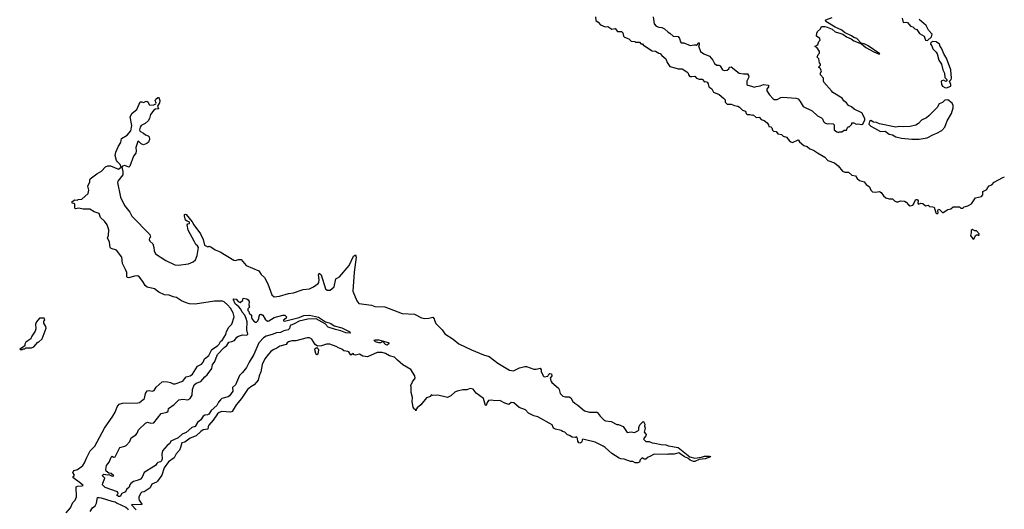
# Model space of a CAD drawing. Extents: x 2210602 to 2357277, y 510288 to 673808.
# Tile 316 of 464: x 2325810 to 2338021, y 580661 to 586728. Entities that reach past the tile are written whole.
import ezdxf

# ---------------------------------------------------------------- set-up
doc = ezdxf.new("R2010")
doc.units = 0

msp = doc.modelspace()

# ---------------------------------------------------------------- linework, layer by layer
at = {"layer": '0CON05XD'}
for points in [[(2332950, 586765), (2332955, 586720), (2332986, 586696), (2333014, 586664), (2333071, 586641), (2333105, 586642), (2333155, 586610), (2333197, 586617), (2333223, 586583), (2333275, 586582), (2333292, 586565), (2333300, 586525), (2333311, 586511), (2333365, 586492), (2333393, 586463), (2333437, 586457), (2333448, 586448), (2333495, 586450), (2333515, 586430), (2333535, 586430), (2333545, 586410), (2333555, 586410), (2333570, 586395), (2333655, 586343), (2333696, 586336), (2333735, 586313), (2333755, 586310), (2333774, 586284), (2333824, 586244), (2333839, 586199), (2333875, 586148), (2333935, 586133), (2333975, 586117), (2334027, 586117), (2334083, 586083), (2334100, 586065), (2334103, 586043), (2334120, 586025), (2334145, 586022), (2334185, 586030), (2334203, 586003), (2334235, 585992), (2334275, 585990), (2334305, 585960), (2334315, 585962), (2334335, 585952), (2334348, 585935), (2334358, 585895), (2334393, 585873), (2334415, 585830), (2334485, 585800), (2334540, 585755), (2334560, 585735), (2334560, 585705), (2334585, 585680), (2334635, 585682), (2334674, 585664), (2334717, 585657), (2334736, 585646), (2334775, 585608), (2334810, 585595), (2334820, 585565), (2334833, 585553), (2334865, 585553), (2334895, 585543), (2334905, 585547), (2334945, 585518), (2334975, 585522), (2334985, 585518), (2335005, 585490), (2335045, 585480), (2335079, 585449), (2335098, 585425), (2335100, 585405), (2335125, 585400), (2335137, 585387), (2335145, 585360), (2335160, 585345), (2335192, 585342), (2335214, 585314), (2335260, 585305), (2335280, 585285), (2335321, 585271), (2335352, 585232), (2335375, 585213), (2335395, 585208), (2335465, 585238), (2335470, 585235), (2335482, 585215), (2335537, 585167), (2335576, 585156), (2335609, 585129), (2335655, 585113), (2335705, 585077), (2335795, 585026), (2335831, 584981), (2335915, 584953), (2335960, 584915), (2336015, 584850), (2336045, 584839), (2336088, 584838), (2336132, 584802), (2336175, 584792), (2336198, 584758), (2336225, 584734), (2336285, 584720), (2336307, 584687), (2336348, 584655), (2336366, 584616), (2336386, 584596), (2336425, 584590), (2336475, 584598), (2336495, 584588), (2336522, 584545), (2336552, 584522), (2336595, 584510), (2336635, 584510), (2336660, 584485), (2336685, 584471), (2336705, 584470), (2336735, 584482), (2336785, 584478), (2336805, 584468), (2336835, 584432), (2336855, 584422), (2336885, 584430), (2336900, 584445), (2336900, 584455), (2336925, 584500), (2336935, 584500), (2336946, 584496), (2336952, 584485), (2336950, 584455), (2336955, 584440), (2336987, 584453), (2337012, 584452), (2337045, 584420), (2337075, 584430), (2337093, 584413), (2337135, 584410)], [(2333667, 586765), (2333677, 586675), (2333705, 586649), (2333735, 586634), (2333775, 586630), (2333806, 586616), (2333854, 586574), (2333875, 586562), (2333913, 586523), (2333975, 586518), (2333993, 586495), (2334004, 586455), (2334015, 586443), (2334045, 586440), (2334125, 586410), (2334175, 586418), (2334197, 586417), (2334205, 586410), (2334218, 586422), (2334225, 586440), (2334235, 586440), (2334238, 586415), (2334230, 586405), (2334254, 586334), (2334296, 586306), (2334365, 586278), (2334406, 586226), (2334427, 586185), (2334455, 586166), (2334480, 586165), (2334496, 586156), (2334525, 586108), (2334545, 586100), (2334585, 586102), (2334603, 586117), (2334615, 586138), (2334635, 586142), (2334735, 586067), (2334785, 586057), (2334835, 586057), (2334850, 586035), (2334853, 586015), (2334830, 585965), (2334830, 585925), (2334840, 585915), (2334886, 585906), (2334925, 585890), (2334945, 585900), (2334995, 585907), (2335035, 585923), (2335095, 585917), (2335097, 585895), (2335078, 585865), (2335078, 585848), (2335108, 585795), (2335155, 585748), (2335168, 585738), (2335205, 585738), (2335250, 585765), (2335275, 585768), (2335435, 585754), (2335466, 585746), (2335491, 585715), (2335525, 585653), (2335640, 585600), (2335705, 585538), (2335753, 585513), (2335765, 585500), (2335778, 585465), (2335795, 585448), (2335825, 585438), (2335845, 585442), (2335898, 585438), (2335910, 585425), (2335910, 585365), (2335945, 585338), (2335965, 585332)], [(2335965, 585332), (2335975, 585340), (2336005, 585340), (2336035, 585360), (2336065, 585360), (2336075, 585390), (2336085, 585400), (2336098, 585402), (2336130, 585435), (2336132, 585448), (2336155, 585448), (2336185, 585432), (2336205, 585438), (2336255, 585428), (2336268, 585435), (2336293, 585485), (2336292, 585505), (2336253, 585573), (2336159, 585619), (2336125, 585648), (2336088, 585665), (2336066, 585696), (2336033, 585723), (2336012, 585755), (2335896, 585826), (2335877, 585845), (2335785, 585952), (2335778, 585975), (2335778, 586005), (2335743, 586043), (2335740, 586065), (2335752, 586095), (2335735, 586130), (2335720, 586135), (2335720, 586145), (2335740, 586165), (2335742, 586175), (2335728, 586195), (2335722, 586242), (2335700, 586265), (2335713, 586297), (2335730, 586315), (2335730, 586335), (2335699, 586379), (2335670, 586395), (2335709, 586421), (2335723, 586457), (2335738, 586475), (2335732, 586495), (2335690, 586525), (2335695, 586560), (2335705, 586580), (2335742, 586615), (2335755, 586642), (2335795, 586642), (2335825, 586636), (2335885, 586609), (2335925, 586576), (2335992, 586555), (2336018, 586548), (2336065, 586516), (2336122, 586492), (2336156, 586465), (2336250, 586430), (2336305, 586384), (2336405, 586331), (2336460, 586305), (2336476, 586304), (2336331, 586405), (2336285, 586428), (2336248, 586438), (2336191, 586495), (2336155, 586509), (2336128, 586528), (2336040, 586570), (2336007, 586597), (2335924, 586634), (2335809, 586705), (2335802, 586715), (2335808, 586725), (2335885, 586757)], [(2336755, 586748), (2336765, 586692), (2336805, 586697), (2336822, 586692), (2336859, 586649), (2336885, 586640), (2336913, 586613), (2336935, 586608), (2336968, 586558), (2337027, 586525), (2337045, 586475), (2337070, 586470), (2337119, 586515), (2337125, 586547), (2337080, 586600), (2337052, 586655), (2336965, 586730)], [(2337305, 585883), (2337358, 585905), (2337358, 585925), (2337340, 585965), (2337364, 585986), (2337368, 586002), (2337356, 586106), (2337305, 586252), (2337274, 586295), (2337244, 586374), (2337227, 586397), (2337216, 586425), (2337178, 586455), (2337135, 586459), (2337110, 586445), (2337104, 586425), (2337122, 586402), (2337134, 586365), (2337177, 586325), (2337189, 586305), (2337211, 586225), (2337242, 586175), (2337258, 586105), (2337278, 586065), (2337283, 586013), (2337310, 585985), (2337308, 585972), (2337295, 585962), (2337268, 585978), (2337245, 585972), (2337240, 585965), (2337242, 585925), (2337255, 585904), (2337285, 585887), (2337305, 585883)], [(2326385, 580616), (2326442, 580678), (2326471, 580745), (2326496, 580775), (2326513, 580815), (2326511, 580939), (2326525, 580949), (2326580, 580950), (2326598, 580955), (2326566, 580985), (2326468, 581055), (2326490, 581085), (2326470, 581115), (2326472, 581125), (2326485, 581142), (2326525, 581153), (2326574, 581185), (2326594, 581205), (2326615, 581238), (2326638, 581295), (2326685, 581384), (2326741, 581445), (2326860, 581665), (2326966, 581814), (2326996, 581864), (2327020, 581930), (2327045, 581964), (2327085, 581977), (2327275, 581978), (2327297, 581983), (2327356, 582034), (2327370, 582095), (2327392, 582128), (2327415, 582133), (2327455, 582126), (2327476, 582134), (2327504, 582175), (2327575, 582241), (2327595, 582246), (2327645, 582240), (2327682, 582232), (2327715, 582216), (2327740, 582215), (2327835, 582249), (2327857, 582283), (2327875, 582302), (2327924, 582315), (2327952, 582335), (2328017, 582433), (2328065, 582459), (2328085, 582485), (2328101, 582525), (2328155, 582565), (2328191, 582639), (2328263, 582685), (2328284, 582705), (2328302, 582738), (2328325, 582759), (2328368, 582825), (2328373, 582865), (2328404, 582916), (2328441, 582955), (2328468, 583045), (2328456, 583096), (2328423, 583155), (2328388, 583195), (2328345, 583230), (2328325, 583239), (2328225, 583239), (2327985, 583203), (2327915, 583206), (2327885, 583215), (2327815, 583245), (2327755, 583285), (2327713, 583293), (2327665, 583313), (2327605, 583320), (2327535, 583353), (2327481, 583391), (2327392, 583412), (2327366, 583435), (2327337, 583485), (2327295, 583538), (2327275, 583552), (2327235, 583551), (2327165, 583529), (2327142, 583535), (2327137, 583545), (2327137, 583595), (2327124, 583634), (2327086, 583705), (2327075, 583787), (2327011, 583871), (2326945, 583894), (2326934, 583905), (2326923, 583973), (2326900, 584025), (2326910, 584055), (2326914, 584125), (2326896, 584186), (2326861, 584231), (2326814, 584275), (2326796, 584326), (2326770, 584335), (2326733, 584345), (2326678, 584378), (2326599, 584379), (2326545, 584393), (2326503, 584383), (2326494, 584394), (2326492, 584442), (2326482, 584452), (2326460, 584455), (2326462, 584475), (2326493, 584497), (2326525, 584490), (2326535, 584500), (2326580, 584505), (2326660, 584575), (2326668, 584615), (2326657, 584665), (2326662, 584685), (2326681, 584715), (2326678, 584745), (2326682, 584755), (2326765, 584818), (2326825, 584852), (2326876, 584904), (2326905, 584918), (2326935, 584918), (2327035, 584874), (2327068, 584902), (2327055, 584934), (2327024, 584965), (2327012, 584985), (2326996, 585045), (2327001, 585085), (2327035, 585162), (2327064, 585205), (2327073, 585255), (2327142, 585298), (2327190, 585350), (2327201, 585415), (2327182, 585525), (2327205, 585568), (2327264, 585616), (2327305, 585710), (2327325, 585710), (2327345, 585700), (2327370, 585715), (2327385, 585717), (2327402, 585705), (2327411, 585681), (2327425, 585668), (2327475, 585672), (2327497, 585685), (2327502, 585695), (2327492, 585725), (2327497, 585743), (2327525, 585763), (2327532, 585762), (2327541, 585751), (2327547, 585725), (2327542, 585698), (2327521, 585655), (2327532, 585625), (2327495, 585621), (2327473, 585607), (2327434, 585555), (2327421, 585505), (2327404, 585476), (2327368, 585442), (2327315, 585418), (2327304, 585395), (2327297, 585365), (2327300, 585345), (2327345, 585322), (2327370, 585300), (2327405, 585288), (2327416, 585276), (2327418, 585245), (2327408, 585212), (2327388, 585192), (2327345, 585179), (2327315, 585189), (2327285, 585222), (2327275, 585220), (2327249, 585145), (2327256, 585104), (2327251, 585075), (2327221, 585035), (2327178, 584912), (2327165, 584902), (2327115, 584921), (2327085, 584912)], [(2336965, 585247), (2337015, 585254), (2337065, 585262), (2337143, 585307), (2337185, 585322), (2337246, 585354), (2337284, 585395), (2337314, 585475), (2337368, 585565), (2337386, 585635), (2337386, 585665), (2337374, 585694), (2337320, 585735), (2337285, 585730), (2337255, 585703), (2337212, 585685), (2337189, 585641), (2337085, 585536), (2337055, 585510), (2336995, 585483), (2336955, 585440), (2336925, 585422), (2336854, 585406), (2336775, 585400), (2336716, 585404), (2336675, 585396), (2336475, 585437), (2336435, 585453), (2336398, 585458), (2336365, 585478), (2336350, 585465), (2336343, 585433), (2336365, 585410), (2336412, 585385), (2336485, 585344), (2336545, 585347), (2336595, 585310), (2336635, 585302), (2336678, 585278), (2336745, 585258), (2336875, 585247), (2336965, 585247)], [(2327085, 584912), (2327078, 584902), (2327091, 584845), (2327090, 584805), (2327026, 584725), (2327022, 584712), (2327060, 584530), (2327109, 584425), (2327174, 584344), (2327200, 584295), (2327422, 584065), (2327432, 584035), (2327419, 584021), (2327416, 584005), (2327426, 583985), (2327460, 583950), (2327473, 583905), (2327477, 583865), (2327496, 583826), (2327624, 583744), (2327735, 583689), (2327774, 583686), (2327905, 583703), (2327961, 583729), (2327989, 583751), (2328012, 583805), (2328026, 583906), (2328017, 583925), (2327993, 583943), (2327973, 583983), (2327901, 584121), (2327886, 584185), (2327895, 584199), (2327915, 584202), (2327918, 584215), (2327910, 584225), (2327885, 584231), (2327867, 584245), (2327852, 584298), (2327856, 584314), (2327865, 584318), (2327875, 584313), (2327948, 584225), (2327968, 584185), (2328053, 584073), (2328087, 584005), (2328104, 583934), (2328145, 583912), (2328155, 583920), (2328180, 583915), (2328235, 583878), (2328295, 583850), (2328465, 583748), (2328485, 583743), (2328525, 583758), (2328557, 583757), (2328620, 583680), (2328776, 583616), (2328805, 583572), (2328847, 583535), (2328886, 583456), (2328935, 583320), (2328965, 583292), (2329033, 583303), (2329145, 583336), (2329205, 583343), (2329325, 583383), (2329406, 583394), (2329455, 583418), (2329513, 583457), (2329520, 583470), (2329524, 583506), (2329514, 583566), (2329525, 583588), (2329548, 583568), (2329604, 583394), (2329625, 583378), (2329660, 583375), (2329711, 583419), (2329730, 583515), (2329778, 583542), (2329895, 583682), (2329951, 583799), (2329975, 583813), (2329984, 583785), (2329959, 583601), (2329943, 583365), (2329990, 583245), (2330018, 583212), (2330175, 583189), (2330215, 583174), (2330338, 583168), (2330555, 583087), (2330705, 583077), (2330795, 583032), (2330834, 583024), (2330885, 583028), (2330935, 583040), (2330952, 583022), (2330953, 583003), (2330970, 582965), (2331048, 582885), (2331084, 582834), (2331188, 582768), (2331255, 582712), (2331415, 582636), (2331564, 582574), (2331634, 582554), (2331741, 582471), (2331885, 582386), (2331935, 582378), (2332010, 582415), (2332075, 582432), (2332095, 582432), (2332188, 582398), (2332215, 582398), (2332265, 582410), (2332277, 582387), (2332278, 582365), (2332305, 582310), (2332315, 582302), (2332358, 582312), (2332372, 582335), (2332385, 582343), (2332405, 582338), (2332409, 582315), (2332390, 582285), (2332403, 582243), (2332411, 582231), (2332493, 582163), (2332502, 582145), (2332512, 582095), (2332544, 582064), (2332575, 582053), (2332623, 582053), (2332645, 582042), (2332672, 581995), (2332694, 581974), (2332733, 581953), (2332815, 581882), (2332877, 581863), (2332970, 581865), (2333008, 581815), (2333060, 581765), (2333075, 581758), (2333145, 581748), (2333215, 581712), (2333235, 581712), (2333295, 581688), (2333343, 581613), (2333395, 581622), (2333435, 581612), (2333478, 581632), (2333490, 581645), (2333490, 581675), (2333502, 581708), (2333542, 581748), (2333548, 581748), (2333562, 581715), (2333558, 581695), (2333569, 581665), (2333553, 581615), (2333578, 581588), (2333575, 581570), (2333548, 581535), (2333550, 581525), (2333575, 581502), (2333615, 581500), (2333655, 581483), (2333685, 581482), (2333767, 581463), (2333825, 581460), (2333857, 581447), (2333975, 581428), (2334121, 581311), (2334185, 581296), (2334265, 581308), (2334305, 581320), (2334365, 581320), (2334382, 581315), (2334379, 581311), (2334312, 581285), (2334235, 581276), (2334185, 581253), (2334165, 581252), (2334125, 581269), (2334096, 581296), (2334055, 581310), (2333985, 581362), (2333926, 581344), (2333855, 581342), (2333845, 581338), (2333678, 581342), (2333627, 581313), (2333603, 581307), (2333577, 581283), (2333555, 581282), (2333532, 581298), (2333506, 581274), (2333496, 581244), (2333475, 581238), (2333445, 581238), (2333415, 581254), (2333385, 581254), (2333305, 581282), (2333264, 581286), (2333243, 581293), (2333152, 581352), (2333073, 581425), (2333045, 581444), (2332945, 581492), (2332795, 581528), (2332785, 581520), (2332782, 581498), (2332773, 581487), (2332755, 581480), (2332745, 581484), (2332731, 581505), (2332729, 581539), (2332720, 581555), (2332713, 581557), (2332705, 581550), (2332663, 581553), (2332630, 581575), (2332605, 581582), (2332570, 581615), (2332543, 581623), (2332525, 581638), (2332455, 581652), (2332430, 581665), (2332415, 581708), (2332234, 581805), (2332188, 581818), (2332122, 581852), (2332082, 581892), (2332004, 581924), (2331939, 581979), (2331907, 581983), (2331875, 581961), (2331825, 581974), (2331765, 582010), (2331704, 582006), (2331665, 582013), (2331625, 582008), (2331608, 581985), (2331595, 581948), (2331588, 581948), (2331561, 582035), (2331470, 582100), (2331435, 582151), (2331395, 582156), (2331355, 582139), (2331305, 582141), (2331235, 582126), (2331205, 582111), (2331155, 582066), (2331115, 582047), (2330995, 582077), (2330932, 582072), (2330915, 582080), (2330905, 582060), (2330855, 582042), (2330785, 581957), (2330741, 581919), (2330730, 581905), (2330725, 581880), (2330718, 581898), (2330705, 581900), (2330688, 581925), (2330679, 581995), (2330683, 582045), (2330667, 582107), (2330664, 582176), (2330663, 582195), (2330680, 582240), (2330713, 582285), (2330711, 582315), (2330660, 582395), (2330561, 582451), (2330497, 582507), (2330459, 582545), (2330395, 582564), (2330345, 582593), (2330305, 582605), (2330245, 582602), (2330125, 582549), (2330065, 582560), (2330025, 582583), (2329975, 582571), (2329960, 582575), (2329945, 582590), (2329915, 582571), (2329890, 582610), (2329878, 582618), (2329830, 582625), (2329806, 582646), (2329765, 582660), (2329735, 582680), (2329655, 582706), (2329615, 582707), (2329554, 582686), (2329504, 582684), (2329475, 582703), (2329435, 582769), (2329404, 582784), (2329374, 582784), (2329235, 582750), (2329185, 582748), (2329145, 582736), (2329129, 582725), (2329115, 582704), (2329035, 582684), (2329001, 582659), (2328952, 582638), (2328923, 582617), (2328895, 582584), (2328851, 582525), (2328816, 582455), (2328799, 582365), (2328780, 582315), (2328768, 582262), (2328717, 582203), (2328675, 582178), (2328636, 582144), (2328561, 582035), (2328495, 581955), (2328446, 581874), (2328424, 581866), (2328315, 581871), (2328285, 581862), (2328263, 581845), (2328209, 581765), (2328156, 581705), (2328146, 581685), (2328142, 581655), (2328085, 581647), (2328055, 581625), (2328000, 581570), (2327925, 581543), (2327859, 581491), (2327819, 581485), (2327805, 581425), (2327792, 581395), (2327752, 581348), (2327725, 581299), (2327655, 581249), (2327602, 581175), (2327571, 581085), (2327520, 581010), (2327505, 580996), (2327450, 580970), (2327427, 580925), (2327355, 580879), (2327325, 580872), (2327311, 580859), (2327289, 580815), (2327287, 580795), (2327292, 580772), (2327324, 580725), (2327322, 580715), (2327215, 580719), (2327198, 580715), (2327254, 580655)], [(2337135, 584410), (2337150, 584405), (2337170, 584335), (2337185, 584322), (2337200, 584335), (2337198, 584365), (2337205, 584378), (2337216, 584376), (2337255, 584340), (2337265, 584340), (2337320, 584375), (2337360, 584385), (2337385, 584408), (2337465, 584408), (2337483, 584393), (2337507, 584393), (2337525, 584410), (2337567, 584423), (2337615, 584448), (2337665, 584520), (2337740, 584535), (2337753, 584557), (2337755, 584600), (2337806, 584624), (2337814, 584646), (2337835, 584668), (2337868, 584682), (2337894, 584716), (2338005, 584773), (2338025, 584779)], [(2337645, 584010), (2337665, 584052), (2337675, 584060), (2337695, 584060), (2337705, 584050), (2337710, 584075), (2337675, 584110), (2337655, 584112), (2337625, 584130), (2337610, 584115), (2337610, 584085), (2337600, 584055), (2337632, 584012), (2337645, 584010)], [(2327035, 580820), (2327016, 580835), (2327017, 580845), (2327030, 580855), (2327025, 580875), (2326872, 580932), (2326839, 580965), (2326840, 580985), (2326867, 581045), (2326836, 581075), (2326842, 581088), (2326855, 581094), (2326895, 581086), (2326915, 581090), (2326955, 581073), (2326976, 581075), (2326945, 581106), (2326915, 581110), (2326883, 581135), (2326877, 581155), (2326887, 581205), (2326918, 581245), (2326945, 581308), (2326955, 581317), (2326975, 581308), (2326995, 581312), (2327054, 581426), (2327115, 581441), (2327130, 581450), (2327175, 581502), (2327191, 581545), (2327250, 581585), (2327265, 581602), (2327284, 581646), (2327370, 581730), (2327395, 581739), (2327435, 581728), (2327475, 581734), (2327565, 581846), (2327635, 581863), (2327652, 581875), (2327655, 581908), (2327725, 581958), (2327785, 582017), (2327835, 582026), (2327894, 582016), (2327925, 582033), (2327949, 582075), (2327954, 582146), (2327973, 582205), (2327998, 582225), (2328055, 582244), (2328105, 582301), (2328137, 582325), (2328194, 582405), (2328201, 582455), (2328226, 582485), (2328262, 582578), (2328345, 582667), (2328381, 582689), (2328405, 582733), (2328442, 582738), (2328476, 582754), (2328505, 582793), (2328525, 582806), (2328575, 582822), (2328625, 582820), (2328638, 582832), (2328627, 582885), (2328632, 582985), (2328620, 583025), (2328601, 583065), (2328568, 583105), (2328552, 583142), (2328529, 583169), (2328501, 583191), (2328481, 583205), (2328460, 583255), (2328463, 583267), (2328494, 583264), (2328520, 583235), (2328545, 583222), (2328578, 583252), (2328583, 583277), (2328625, 583268), (2328645, 583257), (2328654, 583235), (2328650, 583195), (2328660, 583165), (2328640, 583145), (2328640, 583125), (2328652, 583112), (2328655, 583090), (2328686, 583066), (2328683, 583037), (2328694, 583015), (2328715, 582990), (2328735, 582979), (2328745, 582980), (2328764, 582996), (2328776, 583025), (2328779, 583055), (2328794, 583075), (2328805, 583079), (2328825, 583066), (2328855, 583016), (2328885, 582994), (2328900, 582995), (2328965, 583036), (2329074, 583066), (2329098, 583065), (2329120, 583045), (2329115, 583028), (2329082, 583005), (2329080, 582995), (2329095, 582991), (2329275, 583039), (2329335, 583061), (2329405, 583066), (2329515, 583043), (2329603, 582983), (2329650, 582970), (2329668, 582965), (2329712, 582935), (2329805, 582910), (2329905, 582858), (2329908, 582842), (2329855, 582849), (2329794, 582874), (2329725, 582887), (2329635, 582917), (2329597, 582957), (2329485, 583019), (2329384, 583016), (2329275, 582991), (2329215, 582957), (2329165, 582938), (2329155, 582900), (2329140, 582885), (2329085, 582872), (2329045, 582853), (2328995, 582848), (2328940, 582825), (2328865, 582806), (2328833, 582785), (2328774, 582725), (2328715, 582578), (2328657, 582485), (2328621, 582419), (2328572, 582355), (2328535, 582320), (2328485, 582202), (2328451, 582169), (2328452, 582125), (2328412, 582068), (2328395, 582054), (2328318, 582032), (2328301, 582019), (2328275, 581990), (2328254, 581946), (2328185, 581886), (2328155, 581841), (2328138, 581832), (2328105, 581827), (2328086, 581815), (2328055, 581771), (2328015, 581735), (2327985, 581686), (2327945, 581676), (2327875, 581614), (2327825, 581590), (2327775, 581546), (2327686, 581504), (2327673, 581475), (2327637, 581453), (2327583, 581387), (2327574, 581345), (2327577, 581285), (2327569, 581261), (2327555, 581250), (2327525, 581242), (2327511, 581229), (2327496, 581205), (2327475, 581189), (2327354, 581116), (2327330, 581060), (2327307, 581033), (2327280, 581020), (2327223, 581007), (2327188, 580982), (2327176, 580964), (2327167, 580933), (2327135, 580905), (2327123, 580877), (2327075, 580858), (2327055, 580821), (2327035, 580820)], [(2325815, 582640), (2325845, 582642), (2325855, 582650), (2325875, 582650), (2325885, 582660), (2325955, 582660), (2325987, 582673), (2326035, 582730), (2326045, 582730), (2326090, 582775), (2326137, 582905), (2326136, 582926), (2326108, 582968), (2326110, 582995), (2326120, 583005), (2326115, 583030), (2326055, 583030), (2326018, 582985), (2326006, 582954), (2326010, 582895), (2326002, 582868), (2325960, 582805), (2325950, 582775), (2325887, 582733), (2325872, 582705), (2325872, 582688), (2325858, 582672), (2325810, 582645), (2325815, 582640)], [(2330365, 582694), (2330345, 582704), (2330315, 582740), (2330285, 582723), (2330265, 582724), (2330223, 582735), (2330203, 582755), (2330219, 582761), (2330265, 582760), (2330379, 582729), (2330388, 582725), (2330389, 582715), (2330384, 582705), (2330365, 582694)], [(2329495, 582573), (2329481, 582591), (2329470, 582635), (2329476, 582654), (2329495, 582664), (2329510, 582650), (2329514, 582635), (2329508, 582582), (2329495, 582573)], [(2326685, 580633), (2326715, 580680), (2326748, 580705), (2326763, 580735), (2326777, 580805), (2326795, 580808), (2326822, 580802), (2326951, 580761), (2326995, 580755), (2327017, 580737), (2327127, 580685), (2327145, 580672), (2327157, 580655)]]:
    msp.add_lwpolyline(points, dxfattribs=at)

doc.saveas('drawing.dxf')
